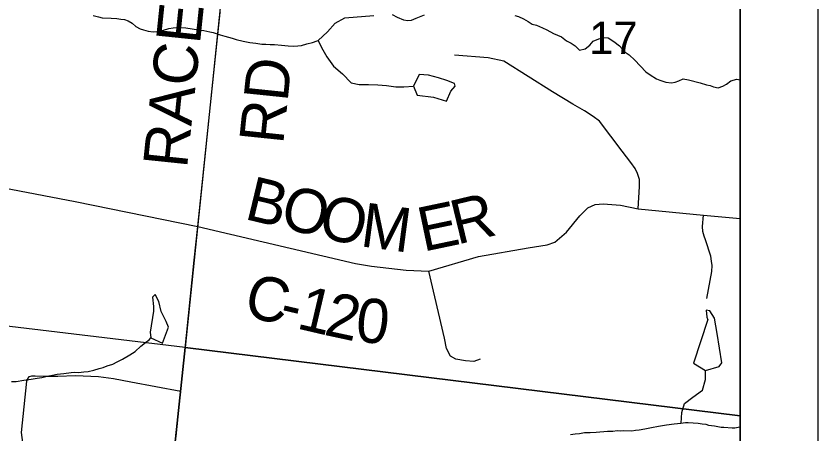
# Model space of a CAD drawing. Extents: x 0 to 34, y 0 to 22.
# Drawn here: x 7.97 to 9, y 14.815 to 15.353 of the extents above; entities that cross this region are included whole.
import ezdxf

# ---------------------------------------------------------------- set-up
doc = ezdxf.new("R2010")
doc.units = 0
for name, color, linetype in [('Default', 7, 'Continuous'), ('GM_X_County_Road', 7, 'Continuous'), ('GM_X_County_Road_Text', 7, 'Continuous'), ('GM_X_Minor_Lake', 7, 'Continuous'), ('GM_X_Minor_River', 7, 'Continuous'), ('GM_X_Section', 7, 'Continuous'), ('GM_X_Section_Text', 7, 'Continuous'), ('GM_X_State_Route', 7, 'Continuous'), ('GM_X_Township_Road', 7, 'Continuous'), ('SH_Data', 7, 'Continuous')]:
    doc.layers.add(name, color=color, linetype=linetype)

msp = doc.modelspace()

# ---------------------------------------------------------------- linework, layer by layer
at = {"layer": 'Default'}
for points in [[(8.9, 14.8387), (8.9, 15.8473), (8.2891, 15.9218), (8.1869, 14.9268)], [(7.0916, 14.1), (8.0997, 14.1), (8.1869, 14.9268), (7.1496, 15.0512)], [(8.0997, 14.1), (8.9, 14.1), (8.9, 14.8387), (8.1869, 14.9268)]]:
    msp.add_lwpolyline(points, close=True, dxfattribs=at)
at = {"layer": 'GM_X_County_Road'}
for points in [[(8.2031, 15.0825), (8.226, 15.3003), (8.2321, 15.3575), (8.2322, 15.3585)], [(7.6624, 15.0126), (7.8435, 15.0486), (7.8547, 15.0538), (7.8644, 15.0583), (7.8718, 15.0627), (7.8768, 15.0684), (7.8831, 15.0798), (7.8871, 15.0935), (7.8912, 15.1014), (7.901, 15.1096), (7.9173, 15.1219), (7.9274, 15.1293), (7.9329, 15.1328), (7.9398, 15.1339), (7.9541, 15.1322), (8.0457, 15.1146), (8.2031, 15.0825)], [(8.2031, 15.0825), (8.4059, 15.0346), (8.4263, 15.0314), (8.4708, 15.0261), (8.5, 15.0248), (8.5637, 15.0437), (8.6276, 15.0548), (8.6519, 15.0588), (8.6621, 15.0623), (8.677, 15.0751), (8.6939, 15.0958), (8.7044, 15.1065), (8.7136, 15.1105), (8.7239, 15.1114), (8.7464, 15.1097), (8.7688, 15.105), (8.853, 15.0969), (8.9, 15.0926)], [(8.1157, 14.6124), (8.1364, 14.6358), (8.1585, 14.655), (8.1676, 14.6673), (8.1736, 14.6753), (8.1756, 14.6907), (8.1741, 14.7099), (8.1717, 14.7317), (8.171, 14.7439), (8.17, 14.7584), (8.1706, 14.7781), (8.1753, 14.8125), (8.1812, 14.8706), (8.1985, 15.039), (8.2031, 15.0825)]]:
    msp.add_lwpolyline(points, dxfattribs=at)
at = {"layer": 'GM_X_Minor_Lake'}
for points in [[(8.4802, 15.2627), (8.4851, 15.2513), (8.5059, 15.2485), (8.5229, 15.2436), (8.5281, 15.2564), (8.534, 15.2627), (8.5329, 15.2661), (8.5231, 15.2702), (8.5126, 15.2734), (8.4994, 15.2771), (8.4876, 15.2778)], [(8.4876, 15.2778), (8.4802, 15.2627)], [(8.143, 14.9392), (8.1576, 14.9321), (8.1657, 14.9528), (8.1625, 14.9601), (8.156, 14.9728), (8.1529, 14.9858), (8.1482, 14.9947), (8.1451, 14.9913), (8.1463, 14.9795), (8.1461, 14.9735)], [(8.1461, 14.9735), (8.142, 14.9462), (8.143, 14.9392)], [(8.8556, 14.8969), (8.8732, 14.9024), (8.8767, 14.9069), (8.8707, 14.9446), (8.867, 14.9645), (8.8611, 14.9737), (8.8565, 14.9746), (8.8571, 14.9658), (8.8585, 14.9624)], [(8.8584, 14.9627), (8.8402, 14.9066), (8.8556, 14.8969)]]:
    msp.add_lwpolyline(points, dxfattribs=at)
at = {"layer": 'GM_X_Minor_River'}
for points in [[(8.0686, 15.3536), (8.0757, 15.3519), (8.0803, 15.3506), (8.092, 15.3502), (8.0992, 15.3499), (8.1041, 15.349), (8.109, 15.3484), (8.1139, 15.3468), (8.1188, 15.3439), (8.1235, 15.3396), (8.1291, 15.3367), (8.1336, 15.3354), (8.1393, 15.3337), (8.1457, 15.3327), (8.1514, 15.3329), (8.1591, 15.3349), (8.166, 15.337), (8.1713, 15.3376), (8.1801, 15.3384), (8.188, 15.3377), (8.1959, 15.3363), (8.2039, 15.3353), (8.2111, 15.3343), (8.2186, 15.3325), (8.2231, 15.3316), (8.2317, 15.3286), (8.2381, 15.3269), (8.2475, 15.3243), (8.2524, 15.3226), (8.2615, 15.3208), (8.2701, 15.3189), (8.2777, 15.3179), (8.2856, 15.3169), (8.2906, 15.3167), (8.2963, 15.3165), (8.3019, 15.3163), (8.3106, 15.3153)], [(8.3921, 15.3507), (8.4295, 15.3538)], [(8.4527, 15.3551), (8.4595, 15.3515), (8.4674, 15.3482), (8.4731, 15.3473), (8.4776, 15.3475), (8.4838, 15.3504), (8.4946, 15.3547)], [(8.6105, 15.3537), (8.6151, 15.3524), (8.6218, 15.3492), (8.6278, 15.346), (8.633, 15.3424), (8.6383, 15.3411), (8.6462, 15.3379), (8.6515, 15.3351), (8.6601, 15.3306), (8.6706, 15.3262), (8.677, 15.321), (8.683, 15.3182), (8.6882, 15.3146), (8.6934, 15.3092), (8.701, 15.3108), (8.7069, 15.3156), (8.7112, 15.3205), (8.7185, 15.3237), (8.7246, 15.3254), (8.7303, 15.3249), (8.7378, 15.3201), (8.7449, 15.3146), (8.7522, 15.3067), (8.7575, 15.3032), (8.7649, 15.2961), (8.7789, 15.2813), (8.7842, 15.2773), (8.7924, 15.2721), (8.7969, 15.2705), (8.8044, 15.268), (8.812, 15.267), (8.8166, 15.268), (8.8212, 15.2698), (8.827, 15.2723), (8.8338, 15.271), (8.8485, 15.2671), (8.8568, 15.2646), (8.8614, 15.2637), (8.8659, 15.2621), (8.8716, 15.2608), (8.8777, 15.2629), (8.8823, 15.2654), (8.8882, 15.2695), (8.8958, 15.2719), (8.9, 15.2707)], [(8.358, 15.3217), (8.37, 15.3327), (8.3798, 15.3438), (8.3921, 15.3507)], [(8.3106, 15.3153), (8.3193, 15.3146), (8.3262, 15.3143), (8.3315, 15.3145), (8.3364, 15.3151), (8.3434, 15.3172), (8.3506, 15.3188), (8.3564, 15.3209), (8.358, 15.3217)], [(8.358, 15.3217), (8.3622, 15.3124), (8.3691, 15.3005), (8.3775, 15.2884), (8.3889, 15.2786)], [(8.3889, 15.2786), (8.4001, 15.2669), (8.4107, 15.2648), (8.4225, 15.2649), (8.4343, 15.2646), (8.4456, 15.2636), (8.4578, 15.2621), (8.468, 15.2619), (8.4802, 15.2627)], [(7.964, 14.8828), (7.9697, 14.883), (7.9796, 14.8845), (7.9892, 14.8861), (7.9968, 14.8874), (8.0029, 14.8883), (8.0098, 14.8899), (8.0163, 14.8909), (8.0224, 14.8922), (8.0312, 14.8934), (8.0403, 14.8946), (8.0453, 14.8948), (8.0498, 14.8946), (8.0567, 14.8952), (8.0624, 14.8957), (8.0697, 14.8974), (8.0766, 14.8998), (8.0815, 14.9011), (8.0865, 14.9029), (8.0938, 14.9053), (8.0996, 14.9081), (8.1062, 14.9117), (8.1159, 14.9174), (8.1229, 14.9217), (8.1299, 14.9283), (8.1358, 14.9331), (8.1405, 14.9367), (8.143, 14.9392)], [(8.8241, 14.8293), (8.825, 14.8429), (8.8287, 14.8546), (8.8392, 14.8627), (8.8516, 14.8719), (8.8557, 14.8855), (8.8556, 14.8969)], [(8.682, 14.8146), (8.6881, 14.8156), (8.6938, 14.8162), (8.6999, 14.8172), (8.7072, 14.8173), (8.7152, 14.8179), (8.7296, 14.819), (8.7365, 14.8192), (8.7418, 14.8198), (8.7464, 14.8197), (8.7498, 14.82), (8.7608, 14.8197), (8.7654, 14.8203), (8.7704, 14.8209), (8.7776, 14.8222), (8.7861, 14.8239), (8.7952, 14.8255), (8.8052, 14.8272), (8.8151, 14.8284), (8.8239, 14.8293), (8.83, 14.8303), (8.8334, 14.8302), (8.8459, 14.8295), (8.8512, 14.8285), (8.8558, 14.828), (8.8595, 14.8268), (8.8671, 14.8258), (8.8713, 14.8249), (8.8758, 14.8244), (8.8789, 14.8243), (8.8899, 14.8233), (8.8933, 14.8232), (8.8975, 14.8242), (8.9, 14.8247)]]:
    msp.add_lwpolyline(points, dxfattribs=at)
at = {"layer": 'GM_X_Section'}
msp.add_lwpolyline([(7.2064, 16.0507), (8.2891, 15.9218), (8.1869, 14.9268), (7.1496, 15.0512)], close=True, dxfattribs=at)
at = {"layer": 'GM_X_State_Route'}
msp.add_lwpolyline([(5.2499, 15.926), (5.1715, 15.1469), (5.1456, 14.8898), (5.1035, 14.4713), (5.0661, 14.1), (8.9, 14.1), (8.9, 16.8616)], dxfattribs=at)
at = {"layer": 'GM_X_Township_Road'}
for points in [[(8.7688, 15.105), (8.7707, 15.1337), (8.7707, 15.1428), (8.7682, 15.1503), (8.765, 15.1569), (8.7594, 15.1645), (8.7484, 15.179), (8.7193, 15.2178), (8.711, 15.2236), (8.6999, 15.2312), (8.6849, 15.2398), (8.6591, 15.2553), (8.5963, 15.2949), (8.5764, 15.299), (8.533, 15.3025)], [(8.8571, 14.9897), (8.8638, 15.0246), (8.864, 15.032), (8.8634, 15.0378), (8.8624, 15.044), (8.8557, 15.065), (8.8537, 15.0698), (8.8522, 15.0759), (8.8518, 15.0824), (8.853, 15.0969)], [(8.5661, 14.9115), (8.558, 14.9088), (8.5471, 14.9094), (8.5347, 14.9115), (8.528, 14.9156), (8.5227, 14.9256), (8.5201, 14.9388), (8.5, 15.0248)], [(8.1717, 14.7317), (8.0821, 14.7417), (8.0463, 14.7433), (8.0348, 14.7457), (8.023, 14.7499), (8.0101, 14.7565), (8.0012, 14.764), (7.9942, 14.7728), (7.9863, 14.783), (7.9832, 14.7921), (7.9789, 14.8016), (7.9768, 14.8175), (7.9835, 14.8835), (7.9847, 14.8869), (7.9869, 14.8894), (7.9899, 14.8902), (7.9943, 14.8903), (8.0095, 14.8899), (8.0235, 14.8899), (8.046, 14.8906), (8.0757, 14.8894), (8.0947, 14.887), (8.1171, 14.8827), (8.1812, 14.8706)]]:
    msp.add_lwpolyline(points, dxfattribs=at)
at = {"layer": 'SH_Data'}
for p, q in [((9, 21), (9, 14)), ((8.9, 20.9), (8.9, 14.1))]:
    msp.add_line(p, q, dxfattribs=at)

# ---------------------------------------------------------------- texts
at = {"layer": 'GM_X_County_Road_Text'}
for s, height, rotation, p in [('RACE', 0.05682, 84.0585, (8.1892, 15.1562)), ('RD', 0.05682, 84.0939, (8.3128, 15.1871)), ('B', 0.0568, 346.492, (8.2617, 15.0923)), ('O', 0.0568, 346.4982, (8.3071, 15.0814)), ('O', 0.0568, 346.6858, (8.3559, 15.0696)), ('R', 0.0568, 13.6416, (8.5362, 15.0588)), ('M', 0.0568, 352.4335, (8.4107, 15.057)), ('E', 0.0568, 11.8359, (8.4927, 15.0497)), ('C', 0.0568, 346.6084, (8.2603, 14.9678)), ('1', 0.0568, 346.799, (8.3286, 14.9516)), ('2', 0.0568, 347.8533, (8.3638, 14.9433)), ('0', 0.0568, 353.6551, (8.4042, 14.935)), ('-', 0.0568, 346.6594, (8.3057, 14.957))]:
    msp.add_text(s, height=height, rotation=rotation, dxfattribs=at).set_placement(p)
at = {"layer": 'GM_X_Section_Text'}
msp.add_text('17', height=0.04186, rotation=0, dxfattribs=at).set_placement((8.706, 15.304))

doc.saveas('drawing.dxf')
